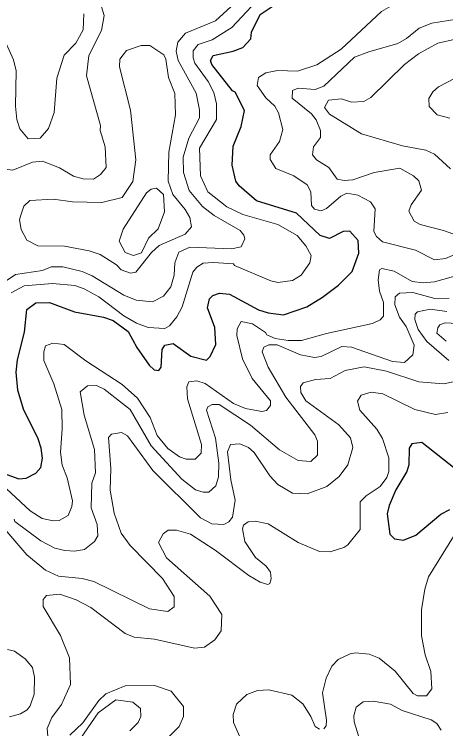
# Model space of a CAD drawing. Extents: x 763.2 to 816.8, y 7896.5 to 7952.7.
# Drawn here: x 795.324 to 797.081, y 7917.757 to 7920.669 of the extents above; entities that cross this region are included whole.
import ezdxf

# ---------------------------------------------------------------- set-up
doc = ezdxf.new("R2010")
doc.units = 0
doc.header["$LTSCALE"] = 0.064
doc.layers.add('1', color=7, linetype='Continuous', lineweight=25)
doc.layers.add('2', color=7, linetype='Continuous', lineweight=13)

msp = doc.modelspace()

# ---------------------------------------------------------------- linework, layer by layer
at = {"layer": '1'}
for points in [[(796.1213, 7919.2738), (796.1443, 7919.3225), (796.1405, 7919.3928), (796.1113, 7919.472), (796.1193, 7919.5087), (796.1322, 7919.5234), (796.1599, 7919.5326), (796.1997, 7919.5276), (796.319, 7919.465), (796.3577, 7919.4522), (796.4206, 7919.4443), (796.5154, 7919.4769), (796.5796, 7919.5153), (796.6442, 7919.5644), (796.6996, 7919.6206), (796.7271, 7919.6947), (796.7247, 7919.7475), (796.6901, 7919.7851), (796.6634, 7919.7839), (796.6081, 7919.7551), (796.5697, 7919.7671), (796.4725, 7919.858), (796.31, 7919.9083), (796.2391, 7919.9702), (796.2263, 7919.9883), (796.2114, 7920.0536), (796.2147, 7920.1317), (796.2477, 7920.2122), (796.2618, 7920.2768), (796.2228, 7920.3521), (796.2128, 7920.3566), (796.1281, 7920.4639), (796.1231, 7920.4809), (796.1336, 7920.5008), (796.2156, 7920.5186), (796.2552, 7920.5334), (796.2869, 7920.569), (796.2904, 7920.596), (796.325, 7920.6681), (796.3734, 7920.7007)], [(795.2937, 7918.7936), (795.3426, 7918.775), (795.3728, 7918.7778), (795.4111, 7918.7988), (795.4321, 7918.8221), (795.4388, 7918.859), (795.4338, 7918.9006), (795.4213, 7918.9381), (795.3611, 7919.0595), (795.3387, 7919.1367), (795.3309, 7919.2102), (795.3364, 7919.2602), (795.3648, 7919.3734), (795.3742, 7919.4652), (795.4119, 7919.4932), (795.4668, 7919.4947), (795.5688, 7919.4555), (795.6864, 7919.4342), (795.7265, 7919.4208), (795.7877, 7919.376), (795.8235, 7919.3108), (795.8733, 7919.2383), (795.8938, 7919.2194), (795.9124, 7919.2173), (795.9219, 7919.2311), (795.9254, 7919.3033)], [(795.9254, 7919.3033), (795.937, 7919.3209), (795.9704, 7919.3267), (796.0432, 7919.2752), (796.1065, 7919.2589), (796.1213, 7919.2738)], [(797.1192, 7918.8168), (796.984, 7918.9241), (796.9435, 7918.9181), (796.9314, 7918.9008), (796.9312, 7918.8327), (796.9226, 7918.8048), (796.8779, 7918.7308), (796.8507, 7918.6666), (796.8428, 7918.6321), (796.8528, 7918.5501), (796.8727, 7918.5312), (796.9087, 7918.5257), (796.959, 7918.5451), (797.0604, 7918.6317), (797.0972, 7918.6507)]]:
    msp.add_lwpolyline(points, dxfattribs=at)
at = {"layer": '2'}
for points in [[(795.6065, 7920.6716), (795.6048, 7920.6051), (795.5746, 7920.5512), (795.5271, 7920.5023), (795.4966, 7920.4093), (795.4862, 7920.2685), (795.4633, 7920.2033), (795.4298, 7920.1635), (795.3807, 7920.161), (795.3457, 7920.2027), (795.334, 7920.2404), (795.3288, 7920.2947), (795.3319, 7920.4389), (795.3207, 7920.4836), (795.2732, 7920.5888), (795.2568, 7920.6578), (795.2499, 7920.8819)], [(795.6381, 7920.8328), (795.6903, 7920.6636), (795.6788, 7920.6027), (795.6273, 7920.5016), (795.6181, 7920.4179)], [(797.1214, 7920.7826), (797.0609, 7920.7561), (796.9427, 7920.7374), (796.8861, 7920.7187), (796.8187, 7920.6798), (796.6544, 7920.5265), (796.5562, 7920.4636)], [(795.3116, 7919.5333), (795.3637, 7919.5615), (795.4793, 7919.572), (795.5702, 7919.5635), (795.6088, 7919.5504), (795.6674, 7919.5179), (795.7704, 7919.4395), (795.8213, 7919.4098), (795.8694, 7919.3927), (795.9367, 7919.3882), (795.9559, 7919.3993), (795.9859, 7919.4353), (796.0073, 7919.4762), (796.0513, 7919.6184), (796.0671, 7919.6381), (796.0933, 7919.6542), (796.1356, 7919.6574), (796.2159, 7919.6514), (796.2207, 7919.6445), (796.3685, 7919.5823), (796.3971, 7919.5755), (796.4571, 7919.5844), (796.4925, 7919.6058), (796.528, 7919.6554), (796.5331, 7919.686), (796.5117, 7919.7256), (796.4764, 7919.7672), (796.3977, 7919.8118), (796.2551, 7919.8534), (796.19, 7919.8846), (796.1124, 7919.9458), (796.0817, 7920.011), (796.0783, 7920.1232), (796.1471, 7920.2401), (796.1472, 7920.3034), (796.137, 7920.3502), (796.113, 7920.3949), (796.0596, 7920.4693), (796.0521, 7920.4909), (796.0521, 7920.5199), (796.0725, 7920.5458), (796.1298, 7920.5646), (796.2092, 7920.6157), (796.349, 7920.7664)], [(795.6749, 7920.0156), (795.6469, 7919.9964), (795.6043, 7919.998), (795.565, 7920.0092), (795.5077, 7920.0438), (795.438, 7920.0699), (795.3978, 7920.0668), (795.3183, 7920.034), (795.2862, 7920.0376), (795.2677, 7920.0646), (795.2491, 7920.1605), (795.1603, 7920.293), (795.1285, 7920.3552), (795.1221, 7920.4134), (795.1646, 7920.6131), (795.1636, 7920.7417)], [(795.2741, 7919.5717), (795.329, 7919.608), (795.4383, 7919.6243), (795.4741, 7919.6395), (795.5221, 7919.6396), (795.6002, 7919.6202), (795.6405, 7919.6035), (795.7705, 7919.524), (795.8198, 7919.5039), (795.887, 7919.4966), (795.9318, 7919.5197), (795.9614, 7919.5574), (795.9746, 7919.606), (795.978, 7919.6559), (795.9939, 7919.6991), (796.0393, 7919.72), (796.2078, 7919.7136), (796.2472, 7919.7212), (796.2623, 7919.7536), (796.2586, 7919.769), (796.244, 7919.7872), (796.138, 7919.8495), (796.0909, 7919.8852), (796.0357, 7919.951), (796.0128, 7920.0235), (796.0109, 7920.0865), (796.035, 7920.1641), (796.0776, 7920.2464), (796.0782, 7920.2798), (796.0645, 7920.3475), (795.9915, 7920.4803), (795.9829, 7920.5182), (795.9897, 7920.5559), (796.0213, 7920.5927), (796.1436, 7920.6426), (796.2217, 7920.7148)], [(797.1521, 7919.7592), (797.0721, 7919.7881), (796.9762, 7919.8119), (796.9529, 7919.8257), (796.9311, 7919.8664), (796.9396, 7919.8925), (796.9818, 7919.9517), (796.972, 7919.9906), (796.9498, 7920.0105), (796.8944, 7920.0419), (796.7898, 7920.0237), (796.7026, 7919.9939), (796.6666, 7919.9913), (796.6382, 7919.9967), (796.6052, 7920.0442), (796.5545, 7920.0756), (796.5385, 7920.0956), (796.5429, 7920.1282), (796.5712, 7920.167), (796.5712, 7920.1955), (796.5528, 7920.2383), (796.534, 7920.2628), (796.4548, 7920.3268), (796.4566, 7920.359), (796.4804, 7920.3684), (796.5485, 7920.3631), (796.5849, 7920.3761), (796.71, 7920.4944), (796.7672, 7920.5167), (796.8862, 7920.5497), (796.921, 7920.5699), (796.9724, 7920.6123), (797.0242, 7920.6334), (797.1935, 7920.6601)], [(797.1206, 7920.568), (797.049, 7920.5508), (796.9696, 7920.5076), (796.9127, 7920.4641), (796.7752, 7920.3297), (796.7479, 7920.3135), (796.6977, 7920.3115), (796.656, 7920.3248), (796.6034, 7920.3191), (796.5878, 7920.2897), (796.6077, 7920.2626), (796.7384, 7920.1823), (796.9046, 7920.1323), (797.0005, 7920.1147), (797.0358, 7920.0986), (797.1003, 7920.0387)], [(796.5562, 7920.4636), (796.4774, 7920.4369), (796.3959, 7920.4397), (796.3485, 7920.4302), (796.3184, 7920.4116), (796.3133, 7920.3788)], [(797.0974, 7920.2461), (797.0466, 7920.2598), (797.0138, 7920.2928), (797.0119, 7920.3259), (797.0283, 7920.3526), (797.0518, 7920.3728), (797.187, 7920.4436)], [(795.6181, 7920.4179), (795.6753, 7920.2161), (795.6741, 7920.1958), (795.6937, 7920.1285), (795.6982, 7920.0452), (795.6749, 7920.0156)], [(796.3133, 7920.3788), (796.3482, 7920.3281), (796.3854, 7920.2943), (796.4001, 7920.2673), (796.4181, 7920.1998), (796.4036, 7920.1499), (796.3658, 7920.096), (796.366, 7920.0768), (796.389, 7920.0411), (796.4628, 7920.0109), (796.5166, 7919.9733), (796.5316, 7919.9449), (796.5348, 7919.8892), (796.5463, 7919.8752), (796.5738, 7919.8682), (796.5949, 7919.8774), (796.6535, 7919.927), (796.678, 7919.9399), (796.7232, 7919.9317), (796.7744, 7919.9043), (796.7938, 7919.8762), (796.7886, 7919.7837), (796.7983, 7919.7629), (796.824, 7919.741), (796.9584, 7919.7071), (797.0355, 7919.6675), (797.08, 7919.674), (797.146, 7919.7023)], [(797.196, 7919.6234), (797.0354, 7919.579), (796.9894, 7919.5738), (796.9448, 7919.5796), (796.8711, 7919.6226), (796.8207, 7919.6328), (796.8117, 7919.6278), (796.8063, 7919.587), (796.8113, 7919.541), (796.8276, 7919.4942), (796.8275, 7919.4381), (796.8137, 7919.4233), (796.7824, 7919.4081), (796.595, 7919.3677), (796.4939, 7919.3391), (796.4398, 7919.3388), (796.3866, 7919.3473), (796.352, 7919.363), (796.3472, 7919.3717), (796.2934, 7919.4076), (796.2478, 7919.4172), (796.2312, 7919.3864), (796.2296, 7919.3594), (796.2527, 7919.2642), (796.2928, 7919.1846), (796.3669, 7919.094), (796.3672, 7919.0744), (796.3514, 7919.0534), (796.3313, 7919.0496), (796.266, 7919.0615), (796.217, 7919.082), (796.1009, 7919.1638), (796.0677, 7919.1744), (796.0341, 7919.1708), (796.0271, 7919.1504), (796.0292, 7919.101), (796.0864, 7918.9157), (796.0848, 7918.8794), (796.0609, 7918.8558), (796.0232, 7918.8557), (795.9965, 7918.8647), (795.949, 7918.8995), (795.906, 7918.9522), (795.8774, 7919.0256), (795.8259, 7919.1046), (795.7627, 7919.1596), (795.6149, 7919.2567), (795.5266, 7919.3235), (795.4801, 7919.3289), (795.4513, 7919.3173), (795.4439, 7919.2937), (795.444, 7919.2573), (795.4849, 7919.1629), (795.5177, 7919.0584), (795.5194, 7918.9781), (795.5113, 7918.8835), (795.5194, 7918.8317), (795.539, 7918.779), (795.5604, 7918.6863), (795.5585, 7918.6627), (795.5427, 7918.6262), (795.507, 7918.6061), (795.4822, 7918.6043)], [(795.8814, 7918.9102), (796.006, 7918.7737), (796.0613, 7918.7311), (796.0934, 7918.7211), (796.1167, 7918.7209), (796.145, 7918.7465), (796.1554, 7918.7842), (796.1569, 7918.8389), (796.1435, 7918.9416), (796.1062, 7919.0548), (796.112, 7919.0695), (796.1303, 7919.0787), (796.1588, 7919.0783), (796.2859, 7918.9948), (796.4037, 7918.8935), (796.4803, 7918.8501), (796.5316, 7918.846), (796.5581, 7918.8713), (796.5581, 7918.9283), (796.5481, 7918.9553), (796.4303, 7919.1081), (796.3577, 7919.2303), (796.3333, 7919.293), (796.3403, 7919.3127), (796.361, 7919.3221), (796.3945, 7919.3221), (796.4898, 7919.2811), (796.546, 7919.2699), (796.574, 7919.2746), (796.6578, 7919.315), (796.6971, 7919.3126), (796.8645, 7919.2533), (796.9136, 7919.2503), (796.947, 7919.2808), (796.9523, 7919.3199), (796.9193, 7919.3969), (796.8921, 7919.4338), (796.8738, 7919.4851), (796.8756, 7919.5178), (796.8925, 7919.5322), (796.9469, 7919.5345), (797.0364, 7919.5104), (797.0953, 7919.5115)], [(797.0847, 7919.4571), (797.017, 7919.4668), (796.966, 7919.4565), (796.9566, 7919.4465), (796.9544, 7919.4255), (796.9683, 7919.3845), (797.0033, 7919.3356), (797.0939, 7919.2582)], [(797.0821, 7919.3367), (797.0452, 7919.3689), (797.0484, 7919.3908), (797.0571, 7919.4028), (797.0781, 7919.411), (797.1504, 7919.4078)], [(796.7488, 7919.2319), (796.6713, 7919.2175), (796.6108, 7919.1845), (796.5501, 7919.1808), (796.5002, 7919.1668), (796.4895, 7919.1513)], [(797.1174, 7919.172), (797.0716, 7919.1631), (796.971, 7919.1714), (796.8395, 7919.2141), (796.7488, 7919.2319)], [(796.4895, 7919.1513), (796.4907, 7919.1275), (796.511, 7919.0933), (796.6452, 7918.9952), (796.6927, 7918.9427), (796.7026, 7918.9027), (796.6823, 7918.833), (796.6472, 7918.7855), (796.5965, 7918.7443), (796.5169, 7918.7145), (796.4569, 7918.7175), (796.3969, 7918.7522), (796.3644, 7918.7883), (796.3005, 7918.8825), (796.2771, 7918.9032), (796.2426, 7918.9178), (796.2041, 7918.9147), (796.1918, 7918.8855), (796.205, 7918.7712), (796.2227, 7918.6883), (796.2131, 7918.6197), (796.1976, 7918.6008), (796.1768, 7918.5896), (796.1282, 7918.5925), (796.0826, 7918.6165), (795.8877, 7918.8096), (795.7845, 7918.9503), (795.7598, 7918.9639), (795.7203, 7918.9573), (795.7071, 7918.9438), (795.7166, 7918.8178), (795.7137, 7918.729), (795.7304, 7918.6357), (795.7596, 7918.5536), (795.7956, 7918.5038), (795.9269, 7918.3691), (795.9744, 7918.296), (795.9747, 7918.2536), (795.9492, 7918.2349), (795.8738, 7918.2461), (795.6482, 7918.3574), (795.6005, 7918.3687), (795.504, 7918.3781), (795.4505, 7918.4037), (795.3749, 7918.4662), (795.1957, 7918.6732)], [(795.5923, 7919.1301), (795.6223, 7919.1545), (795.658, 7919.1563), (795.6898, 7919.1415), (795.796, 7919.0586), (795.8814, 7918.9102)], [(795.3234, 7918.611), (795.3259, 7918.6011), (795.4324, 7918.522), (795.4893, 7918.4928), (795.5293, 7918.4826), (795.5695, 7918.4809), (795.6103, 7918.4873), (795.6499, 7918.5193), (795.6642, 7918.5434), (795.6613, 7918.5889), (795.6363, 7918.6567), (795.6393, 7918.7572), (795.6542, 7918.7996), (795.651, 7918.8953), (795.6083, 7919.0347), (795.5923, 7919.1301)], [(796.5674, 7918.4795), (796.6097, 7918.4782), (796.666, 7918.4955), (796.6818, 7918.5063), (796.7324, 7918.5695), (796.7328, 7918.6816), (796.757, 7918.7055), (796.8141, 7918.7438), (796.8404, 7918.7811), (796.8493, 7918.8048), (796.8488, 7918.8612), (796.824, 7918.94), (796.8003, 7918.9778), (796.7307, 7919.0555), (796.7212, 7919.0925), (796.7365, 7919.117), (796.7773, 7919.1285), (796.8241, 7919.1216), (796.9548, 7919.0577), (797.0397, 7919.038), (797.09, 7919.0461)], [(795.4822, 7918.6043), (795.4374, 7918.6141), (795.3886, 7918.6444), (795.2138, 7918.8062), (795.1033, 7918.8792), (795.065, 7918.9632)], [(796.2568, 7918.5871), (796.2756, 7918.6005), (796.3044, 7918.6025), (796.3574, 7918.5925), (796.4799, 7918.5158), (796.5674, 7918.4795)], [(795.4602, 7917.7265), (795.4573, 7917.757), (795.4769, 7917.8021), (795.5157, 7917.8558), (795.5522, 7917.9376), (795.5486, 7918.046), (795.5114, 7918.1368), (795.4409, 7918.2551), (795.4407, 7918.283), (795.4555, 7918.2999), (795.5095, 7918.3049), (795.5759, 7918.2817), (795.6351, 7918.2504), (795.7753, 7918.1444), (795.8119, 7918.1302), (795.8949, 7918.1224), (796.0572, 7918.0851), (796.0986, 7918.0892), (796.1406, 7918.1193), (796.1661, 7918.1558), (796.1687, 7918.2221), (796.1203, 7918.2972), (795.9432, 7918.4536), (795.9107, 7918.5159), (795.9295, 7918.5518), (795.9506, 7918.5661), (795.9845, 7918.5664), (796.0415, 7918.5501), (796.1423, 7918.4841), (796.2787, 7918.3817), (796.3254, 7918.3541), (796.3557, 7918.3447), (796.3643, 7918.3485), (796.3706, 7918.3676), (796.3667, 7918.3953), (796.35, 7918.419), (796.3067, 7918.4547), (796.2621, 7918.5203), (796.2528, 7918.5711), (796.2568, 7918.5871)], [(797.1125, 7918.5405), (797.0113, 7918.3759), (796.9957, 7918.3258), (796.9822, 7918.2408), (796.9825, 7918.136)], [(796.9825, 7918.136), (796.9973, 7918.0579), (797.0198, 7917.9895), (797.0241, 7917.9197), (797.0027, 7917.891), (796.9665, 7917.8909)], [(795.2966, 7918.0798), (795.3245, 7918.0735), (795.3681, 7918.0421), (795.3978, 7918.0068), (795.4059, 7917.9665), (795.4044, 7917.8982), (795.3882, 7917.8494), (795.3768, 7917.834), (795.3491, 7917.8174), (795.304, 7917.8058)], [(796.9665, 7917.8909), (796.9484, 7917.9002), (796.8747, 7917.9917), (796.8095, 7918.0437), (796.769, 7918.06), (796.7133, 7918.0666), (796.6912, 7918.0625), (796.6431, 7918.0383), (796.6167, 7918.0112), (796.5943, 7917.9633), (796.5795, 7917.9035), (796.5958, 7917.7923), (796.5939, 7917.7682), (796.5849, 7917.7564)], [(795.9538, 7917.7237), (795.9956, 7917.7655), (796.0134, 7917.8065), (796.0124, 7917.8475), (795.9622, 7917.9093), (795.8949, 7917.9334), (795.7759, 7917.9318), (795.6971, 7917.8992), (795.6686, 7917.8718), (795.6024, 7917.7814), (795.5503, 7917.7304)], [(796.5664, 7917.7547), (796.5491, 7917.7658), (796.5314, 7917.8067), (796.4983, 7917.8584), (796.4547, 7917.8931), (796.3609, 7917.9155), (796.3149, 7917.9122), (796.2703, 7917.8964), (796.2284, 7917.8567), (796.2147, 7917.8146), (796.2162, 7917.782), (796.2425, 7917.7233)], [(795.5779, 7917.695), (795.6658, 7917.8219), (795.7379, 7917.8744), (795.807, 7917.8652), (795.838, 7917.8397), (795.8396, 7917.8072), (795.8282, 7917.7828), (795.7949, 7917.7477)], [(796.7383, 7917.6889), (796.7079, 7917.7851), (796.7061, 7917.8087), (796.7157, 7917.8441), (796.7452, 7917.8662), (796.7856, 7917.8694), (796.8566, 7917.8565), (796.9039, 7917.8315), (797.0214, 7917.7924), (797.044, 7917.7774), (797.0623, 7917.7502)]]:
    msp.add_lwpolyline(points, dxfattribs=at)
for points in [[(795.8185, 7920.076), (795.7969, 7920.2787), (795.7529, 7920.4553), (795.7531, 7920.4868), (795.781, 7920.5217), (795.8404, 7920.5414), (795.8758, 7920.5415), (795.9322, 7920.5035), (795.9403, 7920.4868), (795.9518, 7920.412), (795.9777, 7920.3461), (795.9809, 7920.2592), (795.9531, 7920.1072), (795.9504, 7919.9889), (795.9701, 7919.9342), (796.0194, 7919.8739), (796.0384, 7919.8406), (796.0451, 7919.803), (796.0203, 7919.7729), (795.9139, 7919.7266), (795.8829, 7919.6983), (795.8183, 7919.6172), (795.7965, 7919.6135), (795.7596, 7919.6267), (795.7405, 7919.6474), (795.6729, 7919.69), (795.6293, 7919.7048), (795.5286, 7919.7234), (795.4198, 7919.7251), (795.3743, 7919.7477), (795.3516, 7919.7914), (795.3452, 7919.8311), (795.3486, 7919.8458), (795.3622, 7919.8865), (795.3875, 7919.9101), (795.484, 7919.9156), (795.5608, 7919.9042), (795.6805, 7919.9025), (795.7635, 7919.9216), (795.806, 7919.988)], [(795.8619, 7919.9407), (795.8817, 7919.9568), (795.9028, 7919.96), (795.9319, 7919.9346), (795.9352, 7919.8637), (795.9092, 7919.7947), (795.87, 7919.7567), (795.8423, 7919.6968), (795.8088, 7919.6858), (795.7756, 7919.698), (795.7515, 7919.7441), (795.7674, 7919.7938)]]:
    msp.add_lwpolyline(points, close=True, dxfattribs=at)

doc.saveas('drawing.dxf')
